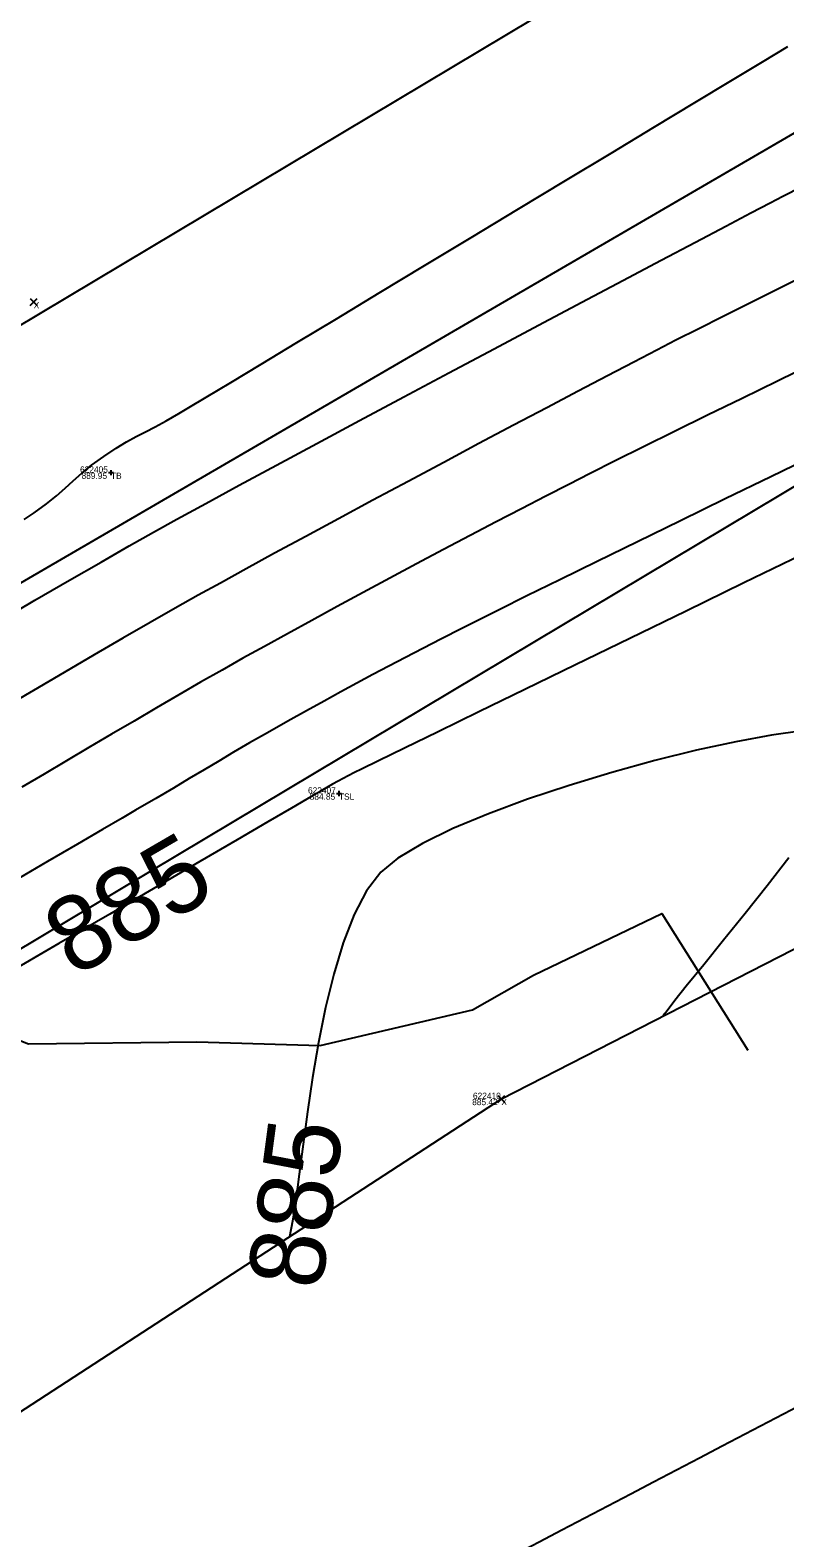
# Model space of a CAD drawing. Extents: x 1957117 to 1971063, y 701601 to 715861.
# Drawn here: x 1965338.4 to 1965380.8, y 708896.8 to 708981.2 of the extents above; entities that cross this region are included whole.
import ezdxf

# ---------------------------------------------------------------- set-up
doc = ezdxf.new("R2010")
doc.units = 0
for name, color, linetype in [('AP_X_Lights', 7, 'Continuous'), ('DT_X_Contour_Major', 7, 'Continuous'), ('DT_X_Contour_Minor', 7, 'Continuous'), ('DT_X_TIN_Hull', 7, 'Continuous'), ('GE_X_CL_20', 7, 'Continuous'), ('PV_P_Drive', 7, 'Continuous'), ('PV_P_Shoulder', 7, 'Continuous'), ('RS_Raster1', 7, 'Continuous'), ('RW_X_Esmt_RR', 7, 'Continuous'), ('RW_X_Fee_RW', 7, 'Continuous'), ('SC_Scratch1', 7, 'Continuous'), ('SC_Shading5', 7, 'Continuous'), ('VG_X_Tree_Line_Rt', 7, 'Continuous')]:
    doc.layers.add(name, color=color, linetype=linetype)

msp = doc.modelspace()

# ---------------------------------------------------------------- linework, layer by layer
at = {"layer": 'AP_X_Lights'}
for p, q in [((1965338.442, 708965.817), (1965338.83, 708966.207)), ((1965338.442, 708966.207), (1965338.83, 708965.817)), ((1965364.666, 708921.179), (1965365.054, 708921.569)), ((1965364.666, 708921.569), (1965365.054, 708921.179))]:
    msp.add_line(p, q, dxfattribs=at)
at = {"layer": 'DT_X_Contour_Major'}
for points in [[(1965338.097, 708953.843), (1965338.658, 708954.2), (1965339.357, 708954.71), (1965339.921, 708955.168), (1965340.403, 708955.593), (1965340.856, 708956.006), (1965341.331, 708956.426), (1965341.882, 708956.871), (1965342.562, 708957.363), (1965343.258, 708957.822), (1965343.85, 708958.182), (1965344.383, 708958.48), (1965344.9, 708958.752), (1965345.444, 708959.034), (1965346.057, 708959.364), (1965346.785, 708959.778), (1965347.331, 708960.103), (1965348.315, 708960.693), (1965349.685, 708961.516), (1965351.391, 708962.543), (1965353.382, 708963.741), (1965355.606, 708965.082), (1965358.013, 708966.532), (1965360.552, 708968.062), (1965363.171, 708969.641), (1965365.821, 708971.238), (1965368.449, 708972.822), (1965371.005, 708974.363), (1965373.438, 708975.828), (1965375.697, 708977.189), (1965377.73, 708978.413), (1965379.488, 708979.469), (1965380.919, 708980.328)], [(1965338.097, 708953.843), (1965338.658, 708954.2), (1965339.357, 708954.71), (1965339.921, 708955.168), (1965340.403, 708955.593), (1965340.856, 708956.006), (1965341.331, 708956.426), (1965341.882, 708956.871), (1965342.562, 708957.363), (1965343.258, 708957.822), (1965343.85, 708958.182), (1965344.383, 708958.48), (1965344.9, 708958.752), (1965345.444, 708959.034), (1965346.057, 708959.364), (1965346.785, 708959.778), (1965347.331, 708960.103), (1965348.315, 708960.693), (1965349.685, 708961.516), (1965351.391, 708962.543), (1965353.382, 708963.741), (1965355.606, 708965.082), (1965358.013, 708966.532), (1965360.552, 708968.062), (1965363.171, 708969.641), (1965365.821, 708971.238), (1965368.449, 708972.822), (1965371.005, 708974.363), (1965373.438, 708975.828), (1965375.697, 708977.189), (1965377.73, 708978.413), (1965379.488, 708979.469), (1965380.919, 708980.328)], [(1965381.7, 708951.852), (1965378.458, 708950.278), (1965375.223, 708948.706), (1965372.056, 708947.168), (1965369.02, 708945.692), (1965366.176, 708944.31), (1965363.587, 708943.051), (1965361.315, 708941.945), (1965359.421, 708941.024), (1965357.967, 708940.316), (1965357.016, 708939.852), (1965356.63, 708939.662), (1965356.269, 708939.477), (1965355.982, 708939.326), (1965355.708, 708939.178), (1965355.387, 708938.999), (1965355.079, 708938.825), (1965354.842, 708938.685), (1965354.605, 708938.544), (1965354.3, 708938.365), (1965353.954, 708938.163), (1965353.094, 708937.662), (1965351.772, 708936.892), (1965350.041, 708935.884), (1965347.95, 708934.668), (1965345.553, 708933.274), (1965342.901, 708931.732), (1965340.046, 708930.073), (1965337.039, 708928.327)], [(1965381.7, 708951.852), (1965378.458, 708950.278), (1965375.223, 708948.706), (1965372.056, 708947.168), (1965369.02, 708945.692), (1965366.176, 708944.31), (1965363.587, 708943.051), (1965361.315, 708941.945), (1965359.421, 708941.024), (1965357.967, 708940.316), (1965357.016, 708939.852), (1965356.63, 708939.662), (1965356.269, 708939.477), (1965355.982, 708939.326), (1965355.708, 708939.178), (1965355.387, 708938.999), (1965355.079, 708938.825), (1965354.842, 708938.685), (1965354.605, 708938.544), (1965354.3, 708938.365), (1965353.954, 708938.163), (1965353.094, 708937.662), (1965351.772, 708936.892), (1965350.041, 708935.884), (1965347.95, 708934.668), (1965345.553, 708933.274), (1965342.901, 708931.732), (1965340.046, 708930.073), (1965337.039, 708928.327)], [(1965381.727, 708941.987), (1965379.996, 708941.753), (1965377.995, 708941.387), (1965375.793, 708940.906), (1965373.457, 708940.327), (1965371.055, 708939.664), (1965368.655, 708938.936), (1965366.325, 708938.158), (1965364.132, 708937.346), (1965362.144, 708936.517), (1965360.43, 708935.686), (1965359.058, 708934.87), (1965358.094, 708934.086), (1965357.296, 708933.04), (1965356.596, 708931.701), (1965355.985, 708930.126), (1965355.456, 708928.369), (1965355, 708926.487), (1965354.609, 708924.536), (1965354.273, 708922.573), (1965353.986, 708920.652), (1965353.739, 708918.831), (1965353.523, 708917.164), (1965353.33, 708915.709), (1965353.152, 708914.521), (1965352.98, 708913.656)], [(1965381.727, 708941.987), (1965379.996, 708941.753), (1965377.995, 708941.387), (1965375.793, 708940.906), (1965373.457, 708940.327), (1965371.055, 708939.664), (1965368.655, 708938.936), (1965366.325, 708938.158), (1965364.132, 708937.346), (1965362.144, 708936.517), (1965360.43, 708935.686), (1965359.058, 708934.87), (1965358.094, 708934.086), (1965357.296, 708933.04), (1965356.596, 708931.701), (1965355.985, 708930.126), (1965355.456, 708928.369), (1965355, 708926.487), (1965354.609, 708924.536), (1965354.273, 708922.573), (1965353.986, 708920.652), (1965353.739, 708918.831), (1965353.523, 708917.164), (1965353.33, 708915.709), (1965353.152, 708914.521), (1965352.98, 708913.656)], [(1965373.929, 708926.016), (1965374.01, 708926.134), (1965374.209, 708926.406), (1965374.588, 708926.901), (1965375.227, 708927.707), (1965376.201, 708928.91), (1965377.317, 708930.284), (1965378.52, 708931.775), (1965379.755, 708933.333), (1965380.966, 708934.905)], [(1965373.929, 708926.016), (1965374.01, 708926.134), (1965374.209, 708926.406), (1965374.588, 708926.901), (1965375.227, 708927.707), (1965376.201, 708928.91), (1965377.317, 708930.284), (1965378.52, 708931.775), (1965379.755, 708933.333), (1965380.966, 708934.905)]]:
    msp.add_lwpolyline(points, dxfattribs=at)
at = {"layer": 'DT_X_Contour_Minor'}
for points in [[(1965336.651, 708948.11), (1965338.71, 708949.308), (1965340.644, 708950.429), (1965342.418, 708951.45), (1965343.998, 708952.352), (1965345.351, 708953.115), (1965346.672, 708953.846), (1965348.291, 708954.732), (1965350.166, 708955.749), (1965352.254, 708956.876), (1965354.515, 708958.091), (1965356.906, 708959.373), (1965359.387, 708960.699), (1965361.914, 708962.047), (1965364.448, 708963.395), (1965366.946, 708964.723), (1965369.366, 708966.006), (1965371.667, 708967.225), (1965373.808, 708968.357), (1965375.746, 708969.379), (1965377.44, 708970.271), (1965378.849, 708971.01), (1965379.931, 708971.574), (1965380.643, 708971.941), (1965381.702, 708972.48)], [(1965336.651, 708948.11), (1965338.71, 708949.308), (1965340.644, 708950.429), (1965342.418, 708951.45), (1965343.998, 708952.352), (1965345.351, 708953.115), (1965346.672, 708953.846), (1965348.291, 708954.732), (1965350.166, 708955.749), (1965352.254, 708956.876), (1965354.515, 708958.091), (1965356.906, 708959.373), (1965359.387, 708960.699), (1965361.914, 708962.047), (1965364.448, 708963.395), (1965366.946, 708964.723), (1965369.366, 708966.006), (1965371.667, 708967.225), (1965373.808, 708968.357), (1965375.746, 708969.379), (1965377.44, 708970.271), (1965378.849, 708971.01), (1965379.931, 708971.574), (1965380.643, 708971.941), (1965381.702, 708972.48)], [(1965381.371, 708967.235), (1965379.979, 708966.549), (1965378.603, 708965.867), (1965377.25, 708965.19), (1965375.926, 708964.524), (1965374.64, 708963.872), (1965373.571, 708963.324), (1965372.284, 708962.656), (1965370.808, 708961.886), (1965369.172, 708961.028), (1965367.406, 708960.097), (1965365.539, 708959.111), (1965363.602, 708958.083), (1965361.623, 708957.031), (1965359.633, 708955.969), (1965357.661, 708954.913), (1965355.736, 708953.879), (1965353.888, 708952.883), (1965352.147, 708951.94), (1965350.542, 708951.065), (1965349.103, 708950.276), (1965347.86, 708949.586), (1965346.576, 708948.863), (1965345.161, 708948.056), (1965343.638, 708947.178), (1965342.026, 708946.243), (1965340.347, 708945.263), (1965338.622, 708944.252), (1965336.87, 708943.223)], [(1965381.371, 708967.235), (1965379.979, 708966.549), (1965378.603, 708965.867), (1965377.25, 708965.19), (1965375.926, 708964.524), (1965374.64, 708963.872), (1965373.571, 708963.324), (1965372.284, 708962.656), (1965370.808, 708961.886), (1965369.172, 708961.028), (1965367.406, 708960.097), (1965365.539, 708959.111), (1965363.602, 708958.083), (1965361.623, 708957.031), (1965359.633, 708955.969), (1965357.661, 708954.913), (1965355.736, 708953.879), (1965353.888, 708952.883), (1965352.147, 708951.94), (1965350.542, 708951.065), (1965349.103, 708950.276), (1965347.86, 708949.586), (1965346.576, 708948.863), (1965345.161, 708948.056), (1965343.638, 708947.178), (1965342.026, 708946.243), (1965340.347, 708945.263), (1965338.622, 708944.252), (1965336.87, 708943.223)], [(1965382.35, 708962.568), (1965380.342, 708961.592), (1965378.354, 708960.621), (1965376.418, 708959.673), (1965374.567, 708958.761), (1965372.831, 708957.903), (1965371.243, 708957.113), (1965369.834, 708956.407), (1965368.636, 708955.802), (1965367.348, 708955.142), (1965365.987, 708954.439), (1965364.568, 708953.7), (1965363.105, 708952.934), (1965361.613, 708952.147), (1965360.106, 708951.347), (1965358.6, 708950.543), (1965357.107, 708949.742), (1965355.644, 708948.952), (1965354.224, 708948.181), (1965352.862, 708947.436), (1965351.572, 708946.725), (1965350.369, 708946.057), (1965349.197, 708945.398), (1965347.995, 708944.712), (1965346.77, 708944.005), (1965345.525, 708943.282), (1965344.267, 708942.545), (1965343.002, 708941.8), (1965341.735, 708941.052), (1965340.472, 708940.305), (1965339.217, 708939.562), (1965337.978, 708938.83)], [(1965382.35, 708962.568), (1965380.342, 708961.592), (1965378.354, 708960.621), (1965376.418, 708959.673), (1965374.567, 708958.761), (1965372.831, 708957.903), (1965371.243, 708957.113), (1965369.834, 708956.407), (1965368.636, 708955.802), (1965367.348, 708955.142), (1965365.987, 708954.439), (1965364.568, 708953.7), (1965363.105, 708952.934), (1965361.613, 708952.147), (1965360.106, 708951.347), (1965358.6, 708950.543), (1965357.107, 708949.742), (1965355.644, 708948.952), (1965354.224, 708948.181), (1965352.862, 708947.436), (1965351.572, 708946.725), (1965350.369, 708946.057), (1965349.197, 708945.398), (1965347.995, 708944.712), (1965346.77, 708944.005), (1965345.525, 708943.282), (1965344.267, 708942.545), (1965343.002, 708941.8), (1965341.735, 708941.052), (1965340.472, 708940.305), (1965339.217, 708939.562), (1965337.978, 708938.83)], [(1965382.535, 708957.474), (1965379.971, 708956.23), (1965377.412, 708954.985), (1965374.903, 708953.763), (1965372.49, 708952.586), (1965370.22, 708951.476), (1965368.139, 708950.457), (1965366.293, 708949.55), (1965364.73, 708948.779), (1965363.494, 708948.165), (1965362.633, 708947.732), (1965361.499, 708947.153), (1965360.453, 708946.614), (1965359.475, 708946.107), (1965358.546, 708945.619), (1965357.645, 708945.142), (1965356.754, 708944.663), (1965355.851, 708944.173), (1965354.917, 708943.66), (1965353.933, 708943.116), (1965352.878, 708942.528), (1965351.741, 708941.889), (1965350.744, 708941.318), (1965349.847, 708940.797), (1965349.01, 708940.304), (1965348.194, 708939.819), (1965347.36, 708939.321), (1965346.468, 708938.79), (1965345.478, 708938.207), (1965344.352, 708937.549), (1965343.596, 708937.11), (1965342.497, 708936.469), (1965341.092, 708935.649), (1965339.419, 708934.673), (1965337.513, 708933.561)], [(1965382.535, 708957.474), (1965379.971, 708956.23), (1965377.412, 708954.985), (1965374.903, 708953.763), (1965372.49, 708952.586), (1965370.22, 708951.476), (1965368.139, 708950.457), (1965366.293, 708949.55), (1965364.73, 708948.779), (1965363.494, 708948.165), (1965362.633, 708947.732), (1965361.499, 708947.153), (1965360.453, 708946.614), (1965359.475, 708946.107), (1965358.546, 708945.619), (1965357.645, 708945.142), (1965356.754, 708944.663), (1965355.851, 708944.173), (1965354.917, 708943.66), (1965353.933, 708943.116), (1965352.878, 708942.528), (1965351.741, 708941.889), (1965350.744, 708941.318), (1965349.847, 708940.797), (1965349.01, 708940.304), (1965348.194, 708939.819), (1965347.36, 708939.321), (1965346.468, 708938.79), (1965345.478, 708938.207), (1965344.352, 708937.549), (1965343.596, 708937.11), (1965342.497, 708936.469), (1965341.092, 708935.649), (1965339.419, 708934.673), (1965337.513, 708933.561)]]:
    msp.add_lwpolyline(points, dxfattribs=at)
at = {"layer": 'DT_X_TIN_Hull'}
msp.add_lwpolyline([(1965152.31, 708796.963), (1965192.253, 708823.809), (1965238.814, 708847.792), (1965278.679, 708868.121), (1965323.082, 708894.232), (1965364.86, 708921.374), (1965402.167, 708940.471), (1965455.165, 708971.534), (1965493.366, 708994.363), (1965531.785, 709019.916), (1965579.047, 709051.126), (1965619.598, 709075.773)], dxfattribs=at)
at = {"layer": 'GE_X_CL_20'}
msp.add_lwpolyline([(1965471.342, 709044.427), (1965160.488, 708858.791)], dxfattribs=at)
at = {"layer": 'PV_P_Drive'}
for p, q in [((1965342.972, 708956.606), (1965342.972, 708956.314)), ((1965342.826, 708956.46), (1965343.118, 708956.46)), ((1965342.972, 708956.46), (1965342.972, 708956.46)), ((1965355.607, 708938.484), (1965355.899, 708938.484)), ((1965355.753, 708938.63), (1965355.753, 708938.338)), ((1965355.753, 708938.484), (1965355.753, 708938.484))]:
    msp.add_line(p, q, dxfattribs=at)
at = {"layer": 'RW_X_Esmt_RR'}
msp.add_lwpolyline([(1965175.869, 708833.035), (1965486.723, 709018.67)], dxfattribs=at)
at = {"layer": 'RW_X_Fee_RW'}
msp.add_lwpolyline([(1963881.046, 707276.431), (1964172.578, 707701.964), (1964668.324, 708419.582), (1964735.207, 708501.875), (1964966.496, 708718.802), (1965107.468, 708816.338), (1965585.552, 709094.216), (1966091.861, 709326.705), (1966247.281, 709386.816), (1966633.174, 709551.737), (1966943.202, 709670.565), (1967172.032, 709812.662), (1967935.697, 710373.174), (1968346.714, 710683.963), (1968484.345, 710796.182), (1968743.632, 711067.038), (1968903.937, 711275.819), (1969041.222, 711501.316), (1969638.166, 712572.015), (1970019.077, 713196.718)], dxfattribs=at)
at = {"layer": 'SC_Shading5'}
for points in [[(1963589.678, 706586.994), (1963626.625, 706689.548), (1963651.76, 706746.832), (1963668.09, 706778.596), (1963682.768, 706805.402), (1963734.424, 706911.594), (1963826.849, 707116.717), (1963877.258, 707215.645), (1963964.981, 707354.472), (1964070.526, 707509.355), (1964132.574, 707601.994), (1964163.9, 707642.169), (1964191.2, 707685.167), (1964278.98, 707807.131), (1964326.11, 707874.364), (1964396.427, 707968.962), (1964508.519, 708133.679), (1964655.588, 708336.552), (1964745.319, 708429.172), (1964840.327, 708522.317), (1964988.178, 708660.245), (1965089.796, 708739.041), (1965251.743, 708835.216), (1965415.807, 708922.048), (1965866.2, 709149.38), (1966173.543, 709294.131), (1966283.627, 709338.196), (1966534.003, 709419.214), (1966689.084, 709471.266), (1967008.468, 709641.817), (1967166.677, 709750.124), (1967422.113, 709931.083), (1967818.707, 710198.831), (1968187.021, 710459.852), (1968360.589, 710592.493), (1968496.543, 710707.847), (1968606.427, 710809.378), (1968733.391, 710937.091), (1968807.28, 711025.4), (1968843.008, 711077.094), (1968863.233, 711106.099), (1968909.747, 711171.311), (1968974.133, 711279.559), (1969130.932, 711546.915), (1969247.433, 711744.686), (1969402.714, 712016.424), (1969505.287, 712191.789), (1969666.311, 712460.805), (1969771.586, 712639.896), (1969880.058, 712820.917), (1969964.994, 712955.706), (1969990.005, 713000.084), (1970030.065, 713068.479)], [(1963609.915, 706579.703), (1963646.615, 706681.572), (1963671.193, 706737.585), (1963687.092, 706768.511), (1963701.884, 706795.526), (1963753.906, 706902.469), (1963846.249, 707107.41), (1963895.973, 707204.994), (1963982.966, 707342.667), (1964088.35, 707497.312), (1964150.015, 707589.379), (1964181.502, 707629.761), (1964209.024, 707673.109), (1964296.517, 707794.674), (1964343.552, 707861.772), (1964413.958, 707956.489), (1964526.123, 708121.313), (1964672.104, 708322.686), (1964760.576, 708414.006), (1964855.195, 708506.77), (1965002.134, 708643.847), (1965101.925, 708721.226), (1965262.272, 708816.451), (1965425.685, 708902.939), (1965875.63, 709130.044), (1966182.13, 709274.398), (1966290.944, 709317.954), (1966540.737, 709398.785), (1966697.632, 709451.445), (1967019.644, 709623.399), (1967178.971, 709732.471), (1967434.35, 709913.39), (1967830.945, 710181.14), (1968199.774, 710442.525), (1968374.086, 710575.735), (1968510.806, 710691.739), (1968621.36, 710793.889), (1968749.296, 710922.58), (1968824.413, 711012.355), (1968860.678, 711064.827), (1968880.812, 711093.701), (1968927.778, 711159.547), (1968992.655, 711268.62), (1969149.476, 711536.015), (1969266.039, 711733.891), (1969421.336, 712005.657), (1969523.8, 712180.835), (1969684.812, 712449.831), (1969790.084, 712628.917), (1969898.385, 712809.653), (1969983.474, 712944.685), (1970008.657, 712989.367), (1970048.626, 713057.607)]]:
    msp.add_spline(points, degree=3, dxfattribs=at)
at = {"layer": 'VG_X_Tree_Line_Rt'}
msp.add_lwpolyline([(1965306.395, 708896.441), (1965318.913, 708902.642), (1965326.439, 708905.979), (1965328.184, 708911.004), (1965324.494, 708916.119), (1965321.897, 708924.719), (1965320.856, 708931.887), (1965318.756, 708938.009), (1965315.548, 708943.321), (1965314.844, 708946.92), (1965318.869, 708950.391), (1965324.425, 708951.179), (1965328.192, 708944.302), (1965329.405, 708936.155), (1965330.037, 708933.918), (1965333.818, 708926.256), (1965338.341, 708924.468), (1965347.787, 708924.581), (1965354.692, 708924.371), (1965363.231, 708926.358), (1965366.667, 708928.301), (1965373.861, 708931.76), (1965378.68, 708924.108)], dxfattribs=at)

# ---------------------------------------------------------------- texts
at = {"layer": 'DT_X_Contour_Major'}
for rotation, p in [(30.17034, (1965340.905, 708928.143)), (82.44582, (1965354.772, 708910.611))]:
    msp.add_text('885', height=4.2, rotation=rotation, dxfattribs=at).set_placement(p)
at = {"layer": 'PV_P_Shoulder'}
for s, p in [('889.95', (1965341.321, 708956.11)), ('884.85', (1965354.111, 708938.134)), ('885.42', (1965363.22, 708921.024))]:
    msp.add_text(s, height=0.35, dxfattribs=at).set_placement(p)
at = {"layer": 'RS_Raster1'}
for s, p in [('622405', (1965341.236, 708956.46)), ('622407', (1965354.017, 708938.484)), ('622410', (1965363.265, 708921.374))]:
    msp.add_text(s, height=0.35, dxfattribs=at).set_placement(p)
at = {"layer": 'SC_Scratch1'}
for s, p in [('X', (1965338.636, 708965.662)), ('TB', (1965342.972, 708956.11)), ('TSL', (1965355.753, 708938.134)), ('X', (1965364.86, 708921.024))]:
    msp.add_text(s, height=0.35, dxfattribs=at).set_placement(p)

doc.saveas('drawing.dxf')
